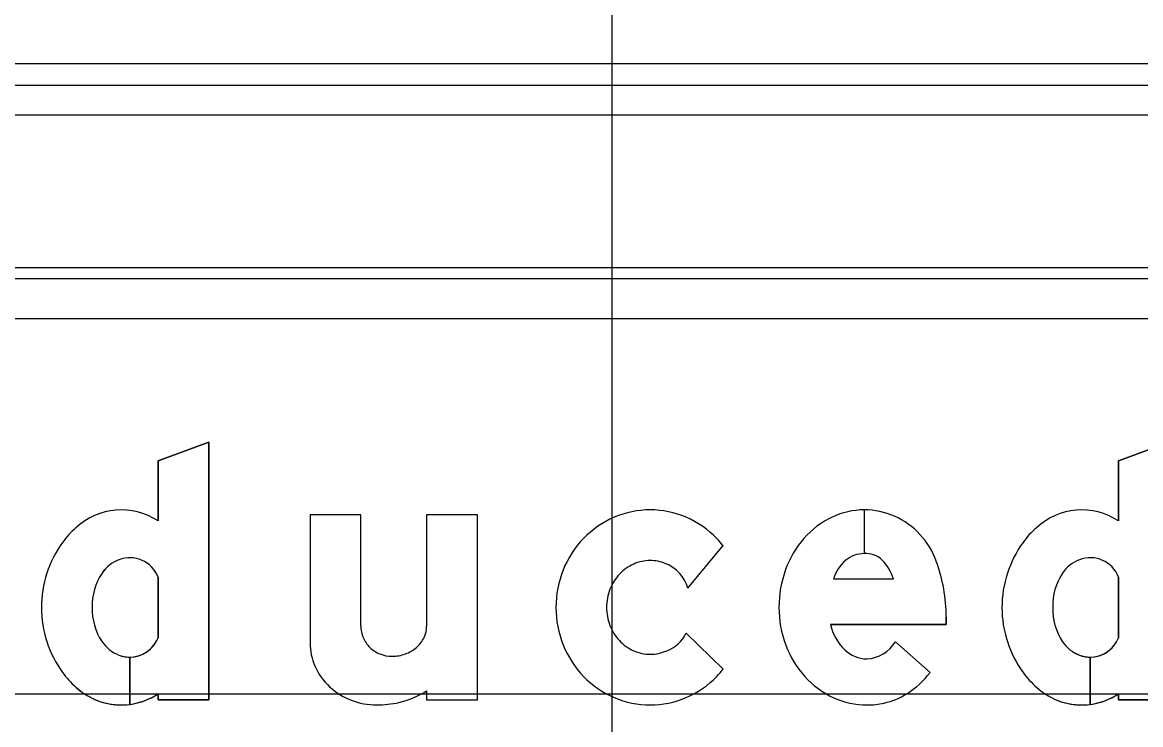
# Model space of a CAD drawing. Extents: x 1797809 to 2198143, y 249608 to 1237864.
# Drawn here: x 2195689.85 to 2195693.524, y 1237197.005 to 1237199.313 of the extents above; entities that cross this region are included whole.
import ezdxf

# ---------------------------------------------------------------- set-up
doc = ezdxf.new("R2010")
doc.units = 0
for name, color, linetype in [('GSBWFILL', 7, 'Continuous'), ('GSCOLORFILL', 7, 'Continuous'), ('GSDIMS', 7, 'Continuous'), ('GSOUTLINE', 7, 'Continuous'), ('GSSHT', 7, 'Continuous')]:
    doc.layers.add(name, color=color, linetype=linetype)

msp = doc.modelspace()

# ---------------------------------------------------------------- linework, layer by layer
at = {"layer": 'GSBWFILL'}
for p, q in [((2195692.6159, 1237197.7107), (2195692.6159, 1237197.5671)), ((2195692.616, 1237197.5671), (2195692.616, 1237197.7107)), ((2195690.9617, 1237197.3289), (2195690.9617, 1237197.6941)), ((2195692.0366, 1237197.4535), (2195692.1522, 1237197.5931)), ((2195690.2957, 1237197.49), (2195690.2957, 1237197.2904)), ((2195693.4509, 1237197.49), (2195693.4509, 1237197.2904)), ((2195692.5144, 1237197.4837), (2195692.7116, 1237197.4837)), ((2195692.1522, 1237197.1873), (2195692.0308, 1237197.3061)), ((2195692.7182, 1237197.2774), (2195692.8322, 1237197.1765)), ((2195690.2028, 1237197.227), (2195690.2028, 1237197.0715)), ((2195690.2028, 1237197.0715), (2195690.2028, 1237197.227)), ((2195693.3579, 1237197.0715), (2195693.3579, 1237197.227)), ((2195693.358, 1237197.227), (2195693.358, 1237197.0715))]:
    msp.add_line(p, q, dxfattribs=at)
for points in [[(2195690.2957, 1237197.1062), (2195690.2957, 1237197.0863), (2195690.4622, 1237197.0863), (2195690.4622, 1237197.9334), (2195690.2957, 1237197.872), (2195690.2957, 1237197.6742)], [(2195693.4509, 1237197.1062), (2195693.4509, 1237197.0863), (2195693.6174, 1237197.0863), (2195693.6174, 1237197.9334), (2195693.4509, 1237197.872), (2195693.4509, 1237197.6742)], [(2195690.9617, 1237197.6941), (2195690.7952, 1237197.6941), (2195690.7952, 1237197.2741)], [(2195691.1782, 1237197.1164), (2195691.1782, 1237197.0863), (2195691.3447, 1237197.0863), (2195691.3447, 1237197.6941), (2195691.1782, 1237197.6941), (2195691.1782, 1237197.3289)], [(2195692.8848, 1237197.3576), (2195692.8848, 1237197.3338), (2195692.5049, 1237197.3338)]]:
    msp.add_lwpolyline(points, dxfattribs=at)
for centre, major_axis, start_param, end_param in [((2195690.175, 1237197.4927), (0, 0.218), 5.696193, 7.034788), ((2195691.9125, 1237197.4112), (0, 0.2995), 0, 0.404999), ((2195691.9125, 1237197.4112), (0, 0.2995), 5.878187, 6.283185), ((2195692.6159, 1237197.4641), (0, 0.2466), 0, 0.44196), ((2195692.6159, 1237197.4641), (0, 0.2466), 5.868518, 6.283016), ((2195693.3302, 1237197.4927), (0, 0.218), 5.696193, 7.034788), ((2195691.9168, 1237197.401), (0, 0.3106), 0.404999, 0.80258), ((2195691.9081, 1237197.401), (0, 0.3106), 5.480605, 5.878187), ((2195692.6329, 1237197.4283), (0, 0.2862), 0.44196, 0.851746), ((2195692.6097, 1237197.4543), (0, 0.2581), 5.061282, 5.861635), ((2195690.1971, 1237197.451), (0, 0.2638), 0.704703, 0.952762), ((2195693.3523, 1237197.451), (0, 0.2638), 0.704703, 0.952762), ((2195690.2769, 1237197.3902), (0, 0.3641), 0.943678, 1.570796), ((2195691.9236, 1237197.3944), (0, 0.32), 0.80258, 1.190101), ((2195691.9013, 1237197.3944), (0, 0.32), 5.381938, 5.480605), ((2195692.6593, 1237197.4052), (0, 0.3213), 0.851746, 1.222943), ((2195693.4321, 1237197.3902), (0, 0.3641), 0.943678, 1.570796), ((2195690.2028, 1237197.4535), (0, 0.0999), 5.086447, 6.647393), ((2195692.6159, 1237197.4706), (0, 0.0965), 0, 0.684319), ((2195692.6159, 1237197.4552), (0, 0.1119), 6.008019, 6.282813), ((2195692.6294, 1237197.5028), (0, 0.0624), 5.468651, 6.008019), ((2195693.3579, 1237197.4535), (0, 0.0999), 5.086447, 6.647393), ((2195690.2087, 1237197.4379), (0, 0.1165), 0.364208, 0.979941), ((2195691.9169, 1237197.4008), (0, 0.1443), 0.419139, 0.821819), ((2195691.9125, 1237197.4108), (0, 0.1334), 0, 0.419139), ((2195691.9125, 1237197.4108), (0, 0.1334), 5.902947, 6.283185), ((2195691.9159, 1237197.4174), (0, 0.1259), 5.002891, 5.909172), ((2195692.6395, 1237197.4456), (0, 0.1308), 0.703138, 1.275447), ((2195692.5549, 1237197.4326), (0, 0.1648), 5.027692, 5.468651), ((2195692.3437, 1237197.3576), (0, 0.5411), 4.712389, 5.061282), ((2195693.3639, 1237197.4379), (0, 0.1165), 0.364208, 0.979941), ((2195690.2716, 1237197.3957), (0, 0.1923), 0.979941, 1.599528), ((2195691.9343, 1237197.3902), (0, 0.3315), 1.190101, 1.570796), ((2195691.9239, 1237197.3944), (0, 0.1538), 0.821819, 1.20321), ((2195692.7007, 1237197.3902), (0, 0.3653), 1.222943, 1.570796), ((2195693.4268, 1237197.3957), (0, 0.1923), 0.979941, 1.599528), ((2195691.9347, 1237197.3902), (0, 0.1654), 1.20321, 1.570796), ((2195690.2769, 1237197.3902), (0, 0.3641), 1.570796, 2.197914), ((2195690.2716, 1237197.3847), (0, 0.1923), 1.542065, 2.161651), ((2195691.9343, 1237197.3902), (0, 0.3315), 1.570796, 1.951491), ((2195691.9347, 1237197.3902), (0, 0.1654), 1.570796, 1.938383), ((2195692.6898, 1237197.3902), (0, 0.3544), 1.570796, 1.928626), ((2195693.4321, 1237197.3902), (0, 0.3641), 1.570796, 2.197914), ((2195693.4268, 1237197.3847), (0, 0.1923), 1.542065, 2.161651), ((2195691.0583, 1237197.3289), (0, 0.0965), 1.570796, 1.973843), ((2195691.0915, 1237197.3289), (0, 0.0867), 4.267823, 4.712389), ((2195691.9239, 1237197.386), (0, 0.1538), 1.938383, 2.319773), ((2195691.9299, 1237197.3526), (0, 0.1111), 3.479501, 4.280948), ((2195692.6648, 1237197.3691), (0, 0.1638), 1.788032, 2.378697), ((2195690.2087, 1237197.3425), (0, 0.1165), 2.161651, 2.777385), ((2195690.2028, 1237197.3269), (0, 0.0999), 3.142009, 4.338331), ((2195690.9864, 1237197.2741), (0, 0.1912), 1.570796, 1.988484), ((2195691.0611, 1237197.3301), (0, 0.0995), 1.973842, 2.370677), ((2195691.0782, 1237197.3353), (0, 0.1015), 3.857311, 4.267823), ((2195691.9236, 1237197.3859), (0, 0.32), 1.951491, 2.339013), ((2195691.9169, 1237197.3796), (0, 0.1443), 2.319773, 2.722453), ((2195692.6166, 1237197.3402), (0, 0.1195), 3.209537, 4.158837), ((2195693.3639, 1237197.3425), (0, 0.1165), 2.161651, 2.777385), ((2195693.3579, 1237197.3269), (0, 0.0999), 3.142009, 4.338331), ((2195690.2028, 1237197.3269), (0, 0.0999), 2.777385, 3.141593), ((2195691.0628, 1237197.3319), (0, 0.1021), 2.370677, 2.759031), ((2195691.064, 1237197.3348), (0, 0.1052), 2.759031, 3.141593), ((2195691.064, 1237197.3607), (0, 0.1311), 3.141593, 3.487296), ((2195691.0696, 1237197.3452), (0, 0.1146), 3.487296, 3.857311), ((2195691.9125, 1237197.3696), (0, 0.1334), 2.722453, 3.141593), ((2195691.9125, 1237197.3696), (0, 0.1334), 3.141593, 3.560732), ((2195692.658, 1237197.3783), (0, 0.3205), 1.928626, 2.305123), ((2195692.6262, 1237197.3294), (0, 0.1083), 2.383204, 3.128268), ((2195693.3579, 1237197.3269), (0, 0.0999), 2.777385, 3.141593), ((2195690.9999, 1237197.2801), (0, 0.206), 1.988484, 2.390665), ((2195690.1971, 1237197.3294), (0, 0.2638), 2.188831, 2.436889), ((2195691.9168, 1237197.3794), (0, 0.3106), 2.339013, 2.736594), ((2195691.9081, 1237197.3794), (0, 0.3106), 3.546591, 3.944173), ((2195691.9013, 1237197.3859), (0, 0.32), 3.944173, 4.04284), ((2195692.6377, 1237197.36), (0, 0.2932), 2.305123, 2.711411), ((2195692.5882, 1237197.3677), (0, 0.31), 3.710413, 4.047817), ((2195693.3523, 1237197.3294), (0, 0.2638), 2.188831, 2.436889), ((2195690.175, 1237197.2877), (0, 0.218), 2.38999, 3.269164), ((2195691.0087, 1237197.2895), (0, 0.2187), 2.390665, 2.772693), ((2195693.3302, 1237197.2877), (0, 0.218), 2.38999, 3.269164), ((2195690.175, 1237197.2877), (0, 0.218), 3.269357, 3.728585), ((2195691.0143, 1237197.3041), (0, 0.2344), 2.772693, 3.141593), ((2195691.0171, 1237197.3693), (0, 0.2998), 3.37668, 3.708724), ((2195691.9125, 1237197.3692), (0, 0.2995), 2.736594, 3.141593), ((2195691.9125, 1237197.3692), (0, 0.2995), 3.141593, 3.546591), ((2195692.6247, 1237197.3316), (0, 0.2619), 2.711411, 3.141593), ((2195692.6318, 1237197.2994), (0, 0.2289), 3.35931, 3.710413), ((2195693.3302, 1237197.2877), (0, 0.218), 3.269357, 3.728585), ((2195691.0143, 1237197.4027), (0, 0.333), 3.141593, 3.361579), ((2195692.6247, 1237197.3316), (0, 0.2619), 3.141593, 3.35931)]:
    msp.add_ellipse(centre, major_axis=major_axis, ratio=0.999998, start_param=start_param, end_param=end_param, dxfattribs=at)
at = {"layer": 'GSCOLORFILL'}
for p, q in [((2195699.537, 1237199.1759), (2195686.5387, 1237199.1759)), ((2195686.5387, 1237199.0092), (2195699.537, 1237199.0092)), ((2195698.0362, 1237198.5057), (2195688.0378, 1237198.5057)), ((2195688.0378, 1237198.3392), (2195698.0362, 1237198.3392)), ((2195692.6159, 1237197.7107), (2195692.6159, 1237197.5671)), ((2195692.616, 1237197.5671), (2195692.616, 1237197.7107)), ((2195690.9617, 1237197.3289), (2195690.9617, 1237197.6941)), ((2195692.0366, 1237197.4535), (2195692.1522, 1237197.5931)), ((2195690.2957, 1237197.49), (2195690.2957, 1237197.2904)), ((2195693.4509, 1237197.49), (2195693.4509, 1237197.2904)), ((2195692.5144, 1237197.4837), (2195692.7116, 1237197.4837)), ((2195692.1522, 1237197.1873), (2195692.0308, 1237197.3061)), ((2195692.7182, 1237197.2774), (2195692.8322, 1237197.1765)), ((2195690.2028, 1237197.227), (2195690.2028, 1237197.0715)), ((2195690.2028, 1237197.0715), (2195690.2028, 1237197.227)), ((2195693.3579, 1237197.0715), (2195693.3579, 1237197.227)), ((2195693.358, 1237197.227), (2195693.358, 1237197.0715))]:
    msp.add_line(p, q, dxfattribs=at)
for points in [[(2195690.2957, 1237197.1062), (2195690.2957, 1237197.0863), (2195690.4622, 1237197.0863), (2195690.4622, 1237197.9334), (2195690.2957, 1237197.872), (2195690.2957, 1237197.6742)], [(2195693.4509, 1237197.1062), (2195693.4509, 1237197.0863), (2195693.6174, 1237197.0863), (2195693.6174, 1237197.9334), (2195693.4509, 1237197.872), (2195693.4509, 1237197.6742)], [(2195690.9617, 1237197.6941), (2195690.7952, 1237197.6941), (2195690.7952, 1237197.2741)], [(2195691.1782, 1237197.1164), (2195691.1782, 1237197.0863), (2195691.3447, 1237197.0863), (2195691.3447, 1237197.6941), (2195691.1782, 1237197.6941), (2195691.1782, 1237197.3289)], [(2195692.8848, 1237197.3576), (2195692.8848, 1237197.3338), (2195692.5049, 1237197.3338)]]:
    msp.add_lwpolyline(points, dxfattribs=at)
for centre, major_axis, start_param, end_param in [((2195690.175, 1237197.4927), (0, 0.218), 5.696193, 7.034788), ((2195691.9125, 1237197.4112), (0, 0.2995), 0, 0.404999), ((2195691.9125, 1237197.4112), (0, 0.2995), 5.878187, 6.283185), ((2195692.6159, 1237197.4641), (0, 0.2466), 0, 0.44196), ((2195692.6159, 1237197.4641), (0, 0.2466), 5.868518, 6.283016), ((2195693.3302, 1237197.4927), (0, 0.218), 5.696193, 7.034788), ((2195691.9168, 1237197.401), (0, 0.3106), 0.404999, 0.80258), ((2195691.9081, 1237197.401), (0, 0.3106), 5.480605, 5.878187), ((2195692.6329, 1237197.4283), (0, 0.2862), 0.44196, 0.851746), ((2195692.6097, 1237197.4543), (0, 0.2581), 5.061282, 5.861635), ((2195690.1971, 1237197.451), (0, 0.2638), 0.704703, 0.952762), ((2195693.3523, 1237197.451), (0, 0.2638), 0.704703, 0.952762), ((2195690.2769, 1237197.3902), (0, 0.3641), 0.943678, 1.570796), ((2195691.9236, 1237197.3944), (0, 0.32), 0.80258, 1.190101), ((2195691.9013, 1237197.3944), (0, 0.32), 5.381938, 5.480605), ((2195692.6593, 1237197.4052), (0, 0.3213), 0.851746, 1.222943), ((2195693.4321, 1237197.3902), (0, 0.3641), 0.943678, 1.570796), ((2195690.2028, 1237197.4535), (0, 0.0999), 5.086447, 6.647393), ((2195692.6159, 1237197.4706), (0, 0.0965), 0, 0.684319), ((2195692.6159, 1237197.4552), (0, 0.1119), 6.008019, 6.282813), ((2195692.6294, 1237197.5028), (0, 0.0624), 5.468651, 6.008019), ((2195693.3579, 1237197.4535), (0, 0.0999), 5.086447, 6.647393), ((2195690.2087, 1237197.4379), (0, 0.1165), 0.364208, 0.979941), ((2195691.9169, 1237197.4008), (0, 0.1443), 0.419139, 0.821819), ((2195691.9125, 1237197.4108), (0, 0.1334), 0, 0.419139), ((2195691.9125, 1237197.4108), (0, 0.1334), 5.902947, 6.283185), ((2195691.9159, 1237197.4174), (0, 0.1259), 5.002891, 5.909172), ((2195692.6395, 1237197.4456), (0, 0.1308), 0.703138, 1.275447), ((2195692.5549, 1237197.4326), (0, 0.1648), 5.027692, 5.468651), ((2195692.3437, 1237197.3576), (0, 0.5411), 4.712389, 5.061282), ((2195693.3639, 1237197.4379), (0, 0.1165), 0.364208, 0.979941), ((2195690.2716, 1237197.3957), (0, 0.1923), 0.979941, 1.599528), ((2195691.9343, 1237197.3902), (0, 0.3315), 1.190101, 1.570796), ((2195691.9239, 1237197.3944), (0, 0.1538), 0.821819, 1.20321), ((2195692.7007, 1237197.3902), (0, 0.3653), 1.222943, 1.570796), ((2195693.4268, 1237197.3957), (0, 0.1923), 0.979941, 1.599528), ((2195691.9347, 1237197.3902), (0, 0.1654), 1.20321, 1.570796), ((2195690.2769, 1237197.3902), (0, 0.3641), 1.570796, 2.197914), ((2195690.2716, 1237197.3847), (0, 0.1923), 1.542065, 2.161651), ((2195691.9343, 1237197.3902), (0, 0.3315), 1.570796, 1.951491), ((2195691.9347, 1237197.3902), (0, 0.1654), 1.570796, 1.938383), ((2195692.6898, 1237197.3902), (0, 0.3544), 1.570796, 1.928626), ((2195693.4321, 1237197.3902), (0, 0.3641), 1.570796, 2.197914), ((2195693.4268, 1237197.3847), (0, 0.1923), 1.542065, 2.161651), ((2195691.0583, 1237197.3289), (0, 0.0965), 1.570796, 1.973843), ((2195691.0915, 1237197.3289), (0, 0.0867), 4.267823, 4.712389), ((2195691.9239, 1237197.386), (0, 0.1538), 1.938383, 2.319773), ((2195691.9299, 1237197.3526), (0, 0.1111), 3.479501, 4.280948), ((2195692.6648, 1237197.3691), (0, 0.1638), 1.788032, 2.378697), ((2195690.2087, 1237197.3425), (0, 0.1165), 2.161651, 2.777385), ((2195690.2028, 1237197.3269), (0, 0.0999), 3.142009, 4.338331), ((2195690.9864, 1237197.2741), (0, 0.1912), 1.570796, 1.988484), ((2195691.0611, 1237197.3301), (0, 0.0995), 1.973842, 2.370677), ((2195691.0782, 1237197.3353), (0, 0.1015), 3.857311, 4.267823), ((2195691.9236, 1237197.3859), (0, 0.32), 1.951491, 2.339013), ((2195691.9169, 1237197.3796), (0, 0.1443), 2.319773, 2.722453), ((2195692.6166, 1237197.3402), (0, 0.1195), 3.209537, 4.158837), ((2195693.3639, 1237197.3425), (0, 0.1165), 2.161651, 2.777385), ((2195693.3579, 1237197.3269), (0, 0.0999), 3.142009, 4.338331), ((2195690.2028, 1237197.3269), (0, 0.0999), 2.777385, 3.141593), ((2195691.0628, 1237197.3319), (0, 0.1021), 2.370677, 2.759031), ((2195691.064, 1237197.3348), (0, 0.1052), 2.759031, 3.141593), ((2195691.064, 1237197.3607), (0, 0.1311), 3.141593, 3.487296), ((2195691.0696, 1237197.3452), (0, 0.1146), 3.487296, 3.857311), ((2195691.9125, 1237197.3696), (0, 0.1334), 2.722453, 3.141593), ((2195691.9125, 1237197.3696), (0, 0.1334), 3.141593, 3.560732), ((2195692.658, 1237197.3783), (0, 0.3205), 1.928626, 2.305123), ((2195692.6262, 1237197.3294), (0, 0.1083), 2.383204, 3.128268), ((2195693.3579, 1237197.3269), (0, 0.0999), 2.777385, 3.141593), ((2195690.9999, 1237197.2801), (0, 0.206), 1.988484, 2.390665), ((2195690.1971, 1237197.3294), (0, 0.2638), 2.188831, 2.436889), ((2195691.9168, 1237197.3794), (0, 0.3106), 2.339013, 2.736594), ((2195691.9081, 1237197.3794), (0, 0.3106), 3.546591, 3.944173), ((2195691.9013, 1237197.3859), (0, 0.32), 3.944173, 4.04284), ((2195692.6377, 1237197.36), (0, 0.2932), 2.305123, 2.711411), ((2195692.5882, 1237197.3677), (0, 0.31), 3.710413, 4.047817), ((2195693.3523, 1237197.3294), (0, 0.2638), 2.188831, 2.436889), ((2195690.175, 1237197.2877), (0, 0.218), 2.38999, 3.269164), ((2195691.0087, 1237197.2895), (0, 0.2187), 2.390665, 2.772693), ((2195693.3302, 1237197.2877), (0, 0.218), 2.38999, 3.269164), ((2195690.175, 1237197.2877), (0, 0.218), 3.269357, 3.728585), ((2195691.0143, 1237197.3041), (0, 0.2344), 2.772693, 3.141593), ((2195691.0171, 1237197.3693), (0, 0.2998), 3.37668, 3.708724), ((2195691.9125, 1237197.3692), (0, 0.2995), 2.736594, 3.141593), ((2195691.9125, 1237197.3692), (0, 0.2995), 3.141593, 3.546591), ((2195692.6247, 1237197.3316), (0, 0.2619), 2.711411, 3.141593), ((2195692.6318, 1237197.2994), (0, 0.2289), 3.35931, 3.710413), ((2195693.3302, 1237197.2877), (0, 0.218), 3.269357, 3.728585), ((2195691.0143, 1237197.4027), (0, 0.333), 3.141593, 3.361579), ((2195692.6247, 1237197.3316), (0, 0.2619), 3.141593, 3.35931)]:
    msp.add_ellipse(centre, major_axis=major_axis, ratio=0.999998, start_param=start_param, end_param=end_param, dxfattribs=at)
at = {"layer": 'GSDIMS'}
msp.add_line((2195659.0375, 1237198.4709), (2195710.2917, 1237198.4709), dxfattribs=at)
at = {"layer": 'GSOUTLINE'}
for p, q in [((2195690.9617, 1237197.3289), (2195690.9617, 1237197.6941)), ((2195692.0366, 1237197.4535), (2195692.1522, 1237197.5931)), ((2195690.2957, 1237197.2904), (2195690.2957, 1237197.49)), ((2195693.4509, 1237197.2904), (2195693.4509, 1237197.49)), ((2195692.5144, 1237197.4837), (2195692.7116, 1237197.4837)), ((2195692.1522, 1237197.1873), (2195692.0308, 1237197.3061)), ((2195692.8322, 1237197.1765), (2195692.7182, 1237197.2774))]:
    msp.add_line(p, q, dxfattribs=at)
for points in [[(2195690.2957, 1237197.6742), (2195690.2957, 1237197.872), (2195690.4622, 1237197.9334), (2195690.4622, 1237197.0863), (2195690.2957, 1237197.0863), (2195690.2957, 1237197.1062)], [(2195693.4509, 1237197.6742), (2195693.4509, 1237197.872), (2195693.6174, 1237197.9334), (2195693.6174, 1237197.0863), (2195693.4509, 1237197.0863), (2195693.4509, 1237197.1062)], [(2195690.9617, 1237197.6941), (2195690.7952, 1237197.6941), (2195690.7952, 1237197.2741)], [(2195691.1782, 1237197.1164), (2195691.1782, 1237197.0863), (2195691.3447, 1237197.0863), (2195691.3447, 1237197.6941), (2195691.1782, 1237197.6941), (2195691.1782, 1237197.3289)], [(2195692.5049, 1237197.3338), (2195692.8848, 1237197.3338), (2195692.8848, 1237197.3576)]]:
    msp.add_lwpolyline(points, dxfattribs=at)
for centre, major_axis, start_param, end_param in [((2195690.175, 1237197.4927), (0, 0.218), 5.696193, 7.034788), ((2195691.9125, 1237197.4112), (0, 0.2995), 0, 0.404999), ((2195691.9125, 1237197.4112), (0, 0.2995), 5.878187, 6.283185), ((2195692.6159, 1237197.4641), (0, 0.2466), 0, 0.44196), ((2195692.6159, 1237197.4641), (0, 0.2466), 5.868518, 6.283185), ((2195693.3302, 1237197.4927), (0, 0.218), 5.696193, 7.034788), ((2195691.9168, 1237197.401), (0, 0.3106), 0.404999, 0.80258), ((2195691.9081, 1237197.401), (0, 0.3106), 5.480605, 5.878187), ((2195692.6329, 1237197.4283), (0, 0.2862), 0.44196, 0.851746), ((2195692.6097, 1237197.4543), (0, 0.2581), 5.061282, 5.861635), ((2195690.1971, 1237197.451), (0, 0.2638), 0.704703, 0.952762), ((2195693.3523, 1237197.451), (0, 0.2638), 0.704703, 0.952762), ((2195690.2769, 1237197.3902), (0, 0.3641), 0.943678, 1.570796), ((2195691.9236, 1237197.3944), (0, 0.32), 0.80258, 1.190101), ((2195691.9013, 1237197.3944), (0, 0.32), 5.381938, 5.480605), ((2195692.6593, 1237197.4052), (0, 0.3213), 0.851746, 1.222943), ((2195693.4321, 1237197.3902), (0, 0.3641), 0.943678, 1.570796), ((2195690.2028, 1237197.4535), (0, 0.0999), 5.086447, 6.647393), ((2195692.6159, 1237197.4706), (0, 0.0965), 0, 0.684319), ((2195692.6159, 1237197.4552), (0, 0.1119), 6.008019, 6.283185), ((2195692.6294, 1237197.5028), (0, 0.0624), 5.468651, 6.008019), ((2195693.3579, 1237197.4535), (0, 0.0999), 5.086447, 6.647393), ((2195690.2087, 1237197.4379), (0, 0.1166), 0.364208, 0.979941), ((2195691.9169, 1237197.4008), (0, 0.1443), 0.419139, 0.821819), ((2195691.9125, 1237197.4108), (0, 0.1334), 0, 0.419139), ((2195691.9125, 1237197.4108), (0, 0.1334), 5.902947, 6.283185), ((2195691.9159, 1237197.4174), (0, 0.1259), 5.002891, 5.909172), ((2195692.6395, 1237197.4456), (0, 0.1308), 0.703138, 1.275447), ((2195692.5549, 1237197.4326), (0, 0.1648), 5.027692, 5.468651), ((2195692.3437, 1237197.3576), (0, 0.5411), 4.712389, 5.061282), ((2195693.3639, 1237197.4379), (0, 0.1166), 0.364208, 0.979941), ((2195690.2716, 1237197.3957), (0, 0.1923), 0.979941, 1.599528), ((2195691.9343, 1237197.3902), (0, 0.3315), 1.190101, 1.570796), ((2195691.9239, 1237197.3944), (0, 0.1538), 0.821819, 1.20321), ((2195692.7007, 1237197.3902), (0, 0.3653), 1.222943, 1.570796), ((2195693.4268, 1237197.3957), (0, 0.1923), 0.979941, 1.599528), ((2195691.9347, 1237197.3902), (0, 0.1654), 1.20321, 1.570796), ((2195690.2769, 1237197.3902), (0, 0.3641), 1.570796, 2.197914), ((2195690.2716, 1237197.3847), (0, 0.1923), 1.542065, 2.161651), ((2195691.9343, 1237197.3902), (0, 0.3315), 1.570796, 1.951491), ((2195691.9347, 1237197.3902), (0, 0.1654), 1.570796, 1.938383), ((2195692.6898, 1237197.3902), (0, 0.3544), 1.570796, 1.928626), ((2195693.4321, 1237197.3902), (0, 0.3641), 1.570796, 2.197914), ((2195693.4268, 1237197.3847), (0, 0.1923), 1.542065, 2.161651), ((2195691.0583, 1237197.3289), (0, 0.0965), 1.570796, 1.973843), ((2195691.0915, 1237197.3289), (0, 0.0867), 4.267823, 4.712389), ((2195691.9239, 1237197.386), (0, 0.1538), 1.938383, 2.319773), ((2195691.9299, 1237197.3526), (0, 0.1111), 3.479501, 4.280948), ((2195692.6648, 1237197.3691), (0, 0.1638), 1.788032, 2.378697), ((2195690.2087, 1237197.3425), (0, 0.1165), 2.161651, 2.777385), ((2195690.2028, 1237197.3269), (0, 0.0999), 2.777385, 4.338331), ((2195690.9864, 1237197.2741), (0, 0.1912), 1.570796, 1.988484), ((2195691.0611, 1237197.3301), (0, 0.0995), 1.973842, 2.370677), ((2195691.0782, 1237197.3353), (0, 0.1015), 3.857311, 4.267823), ((2195691.9236, 1237197.3859), (0, 0.32), 1.951491, 2.339013), ((2195691.9169, 1237197.3796), (0, 0.1443), 2.319773, 2.722453), ((2195692.6166, 1237197.3402), (0, 0.1195), 3.209537, 4.158837), ((2195693.3639, 1237197.3425), (0, 0.1166), 2.161651, 2.777385), ((2195693.3579, 1237197.3269), (0, 0.0999), 2.777385, 4.338331), ((2195691.0628, 1237197.3319), (0, 0.1021), 2.370677, 2.759031), ((2195691.064, 1237197.3348), (0, 0.1052), 2.759031, 3.141593), ((2195691.064, 1237197.3607), (0, 0.1311), 3.141593, 3.487296), ((2195691.0696, 1237197.3452), (0, 0.1146), 3.487296, 3.857311), ((2195691.9125, 1237197.3696), (0, 0.1334), 2.722453, 3.141593), ((2195691.9125, 1237197.3696), (0, 0.1334), 3.141593, 3.560732), ((2195692.658, 1237197.3783), (0, 0.3205), 1.928626, 2.305123), ((2195692.6262, 1237197.3294), (0, 0.1083), 2.383204, 3.128268), ((2195690.9999, 1237197.2801), (0, 0.206), 1.988484, 2.390665), ((2195690.1971, 1237197.3294), (0, 0.2638), 2.188831, 2.436889), ((2195691.9168, 1237197.3794), (0, 0.3106), 2.339013, 2.736594), ((2195691.9081, 1237197.3794), (0, 0.3106), 3.546591, 3.944173), ((2195691.9013, 1237197.3859), (0, 0.32), 3.944173, 4.04284), ((2195692.6377, 1237197.36), (0, 0.2932), 2.305123, 2.711411), ((2195692.5882, 1237197.3677), (0, 0.31), 3.710413, 4.047817), ((2195693.3523, 1237197.3294), (0, 0.2638), 2.188831, 2.436889), ((2195690.175, 1237197.2877), (0, 0.218), 2.38999, 3.728585), ((2195691.0087, 1237197.2895), (0, 0.2187), 2.390665, 2.772693), ((2195693.3302, 1237197.2877), (0, 0.218), 2.38999, 3.728585), ((2195691.0143, 1237197.3041), (0, 0.2344), 2.772693, 3.141593), ((2195691.0171, 1237197.3693), (0, 0.2998), 3.37668, 3.708724), ((2195691.9125, 1237197.3692), (0, 0.2995), 2.736594, 3.141593), ((2195691.9125, 1237197.3692), (0, 0.2995), 3.141593, 3.546591), ((2195692.6247, 1237197.3316), (0, 0.2619), 2.711411, 3.141593), ((2195692.6318, 1237197.2994), (0, 0.2289), 3.35931, 3.710413), ((2195691.0143, 1237197.4027), (0, 0.333), 3.141593, 3.361579), ((2195692.6247, 1237197.3316), (0, 0.2619), 3.141593, 3.35931)]:
    msp.add_ellipse(centre, major_axis=major_axis, ratio=0.999998, start_param=start_param, end_param=end_param, dxfattribs=at)
at = {"layer": 'GSSHT'}
for p, q in [((2195691.7875, 1237163.1062), (2195691.7875, 1237223.1062)), ((2195657.7875, 1237199.1062), (2195787.7875, 1237199.1062)), ((2195657.7875, 1237197.1062), (2195787.7875, 1237197.1062))]:
    msp.add_line(p, q, dxfattribs=at)

doc.saveas('drawing.dxf')
